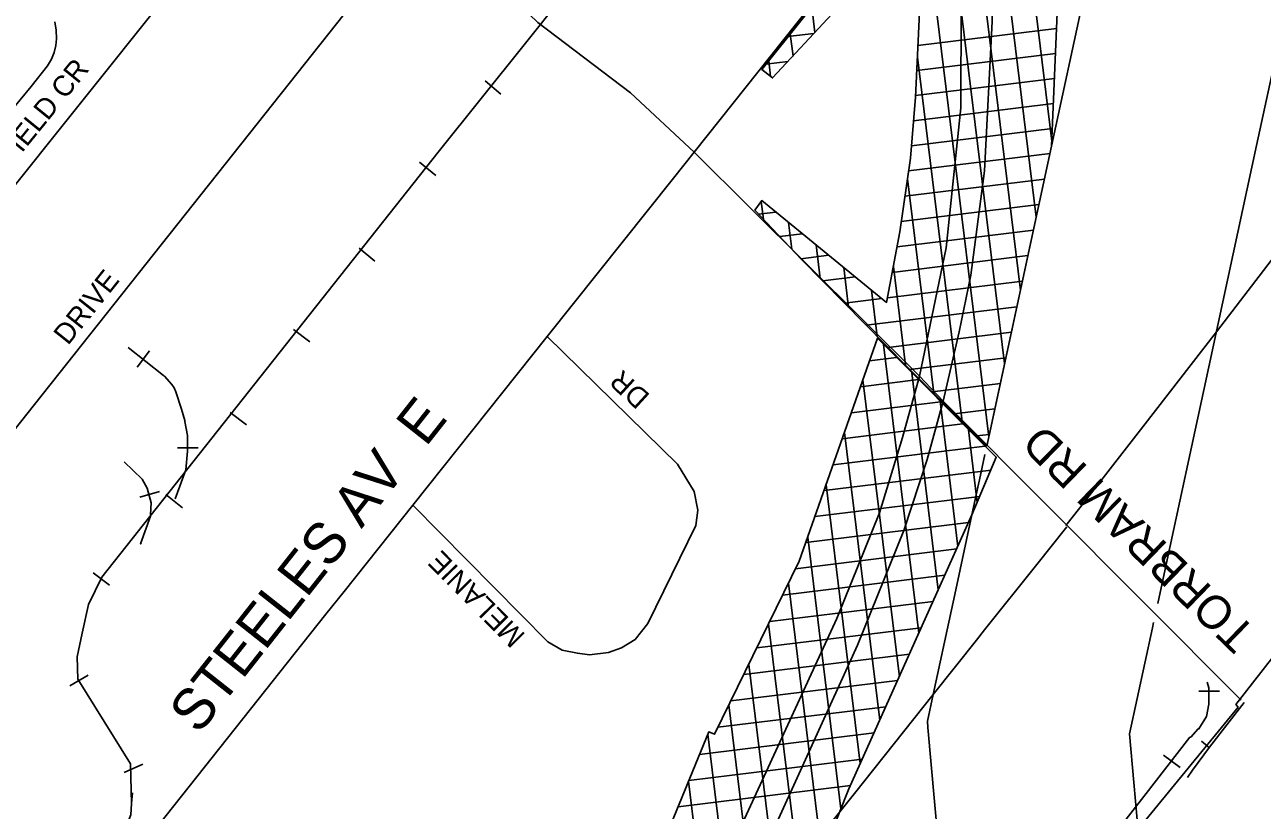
# Model space of a CAD drawing. Extents: x 586326 to 623965, y 4819854 to 4857850.
# Drawn here: x 605546 to 607052, y 4840198 to 4841154 of the extents above; entities that cross this region are included whole.
import ezdxf

# ---------------------------------------------------------------- set-up
doc = ezdxf.new("R2010")
doc.units = 0
for name, color, linetype in [('407 Parkway Belt', 7, 'Continuous'), ('Hydro ROW', 7, 'Continuous'), ('Lots_Concessions', 7, 'Continuous'), ('Major Rds and Hwys', 7, 'Continuous'), ('Major Rds Lbls', 7, 'Continuous'), ('Minor Rd Lbls', 7, 'Continuous'), ('Minor Rds', 7, 'Continuous'), ('Municipal Bdry', 7, 'Continuous'), ('Proposed Secondary Rds', 7, 'Continuous'), ('Railways_lbls', 7, 'Continuous'), ('Secondary Rds Lbls', 7, 'Continuous')]:
    doc.layers.add(name, color=color, linetype=linetype)

msp = doc.modelspace()

# ---------------------------------------------------------------- linework, layer by layer
at = {"layer": '407 Parkway Belt'}
for p, q in [((606795.5, 4841011.9), (606739.2, 4841469.9)), ((606776.5, 4840919.8), (606713, 4841437.1)), ((606757.3, 4840830.7), (606686.8, 4841404.4)), ((606738, 4840741.6), (606660.6, 4841371.7)), ((606718.7, 4840652.5), (606634.4, 4841339)), ((606507.2, 4841144.3), (606503.4, 4841175.3)), ((606506, 4841143.1), (606474.4, 4841139.2)), ((606480.5, 4841115.6), (606477.2, 4841142.6)), ((606801.1, 4841149.1), (606632.4, 4841128.4)), ((606474.3, 4841109), (606447.6, 4841105.7)), ((606453.3, 4841090.8), (606451, 4841109.9)), ((606799.9, 4841118.7), (606631, 4841098)), ((606686.2, 4840671), (606631.8, 4841114.2)), ((606798.6, 4841088.3), (606629.6, 4841067.6)), ((606797.4, 4841058), (606627.1, 4841037)), ((606796.1, 4841027.6), (606624.5, 4841006.5)), ((606793.3, 4840997), (606621.1, 4840975.9)), ((606786.5, 4840965.9), (606616.7, 4840945.1)), ((606651.7, 4840705.4), (606619.7, 4840966.3)), ((606444.4, 4840917.3), (606441.7, 4840938.7)), ((606779.8, 4840934.9), (606612.3, 4840914.3)), ((606459.6, 4840925.8), (606438.7, 4840923.2)), ((606479.1, 4840880.7), (606475.1, 4840913.1)), ((606491.8, 4840899.5), (606464.4, 4840896.2)), ((606773.1, 4840903.8), (606607.1, 4840883.5)), ((606513.7, 4840845), (606508.7, 4840885.8)), ((606524, 4840873.3), (606490.1, 4840869.1)), ((606766.4, 4840872.8), (606601.2, 4840852.5)), ((606548.2, 4840809.9), (606542.3, 4840858.4)), ((606617.3, 4840739.8), (606602.6, 4840859.8)), ((606556.2, 4840847), (606516.6, 4840842.1)), ((606759.6, 4840841.7), (606595.3, 4840821.6)), ((606582.8, 4840774.8), (606575.9, 4840831)), ((606588.5, 4840820.7), (606543.1, 4840815.2)), ((606752.9, 4840810.7), (606569.6, 4840788.2)), ((606746.2, 4840779.6), (606596.2, 4840761.2)), ((606633.6, 4840413.5), (606590.5, 4840764.9)), ((606606.3, 4840748.9), (606573.7, 4840744.9)), ((606739.5, 4840748.6), (606622.8, 4840734.3)), ((606633.1, 4840722), (606562.6, 4840713.3)), ((606609.9, 4840360.7), (606565.5, 4840721.6)), ((606657.3, 4840466.4), (606625, 4840730.1)), ((606732.8, 4840717.5), (606649.7, 4840707.3)), ((606659.9, 4840695), (606551.5, 4840681.7)), ((606681.1, 4840519.2), (606659.4, 4840695.9)), ((606664.3, 4840695.6), (606664.3, 4840695.6)), ((606726, 4840686.5), (606676.7, 4840680.4)), ((606686.6, 4840668.1), (606540.4, 4840650.1)), ((606586.1, 4840307.8), (606543.2, 4840657.9)), ((606704.8, 4840572.6), (606693.9, 4840660.8)), ((606719.3, 4840655.4), (606703.7, 4840653.5)), ((606714.1, 4840641.2), (606529.3, 4840618.5)), ((606721.6, 4840611.9), (606518.3, 4840587)), ((606562.4, 4840255), (606520.8, 4840594.1)), ((606707.9, 4840580), (606507.2, 4840555.4)), ((606694.1, 4840548.1), (606496.1, 4840523.8)), ((606538.9, 4840200.1), (606498.4, 4840530.3)), ((606679.7, 4840516.1), (606483.7, 4840492)), ((606665.3, 4840484.1), (606467.9, 4840459.9)), ((606515.8, 4840142.3), (606475, 4840474.4)), ((606650.9, 4840452.1), (606452.2, 4840427.7)), ((606636.6, 4840420.1), (606436.4, 4840395.6)), ((606492.2, 4840087.8), (606450.8, 4840425)), ((606622.2, 4840388.1), (606420.7, 4840363.4)), ((606468.6, 4840034), (606426.7, 4840375.7)), ((606607.8, 4840356.2), (606404.9, 4840331.2)), ((606444.7, 4839983.1), (606402.5, 4840326.4)), ((606593.5, 4840324.2), (606389.1, 4840299.1)), ((606579.1, 4840292.2), (606366.6, 4840266.1)), ((606420.5, 4839933.7), (606376.7, 4840290.6)), ((606564.7, 4840260.2), (606353.6, 4840234.3)), ((606550.4, 4840228.2), (606340.6, 4840202.4)), ((606396.3, 4839884.7), (606353.4, 4840233.7))]:
    msp.add_line(p, q, dxfattribs=at)
msp.add_lwpolyline([(606716.2, 4840641.1), (606795.2, 4841006.1), (606801.9, 4841168.1), (606801.7, 4841209.5), (606801.5, 4841244.3), (606799.9, 4841503.9), (606781.1, 4841522.1), (606442.5, 4841099.3), (606455.7, 4841088.9), (606634.6, 4841281.4), (606635.6, 4841199.3), (606634.3, 4841168.6), (606629.5, 4841065.4), (606623.3, 4840991.3), (606610.5, 4840901.8), (606594.3, 4840816), (606594.3, 4840816), (606442.5, 4840939.7), (606434.2, 4840928), (606490.9, 4840868.2), (606619.2, 4840737.8)], close=True, dxfattribs=at)
msp.add_lwpolyline([(606299.5, 4840101.8), (606377.9, 4840293.6), (606385, 4840290.7), (606488.1, 4840501), (606583.2, 4840772.4), (606727.9, 4840627.8), (606698.3, 4840557.5), (606655.7, 4840462.7), (606548.5, 4840224.1), (606511.4, 4840131.3)], dxfattribs=at)
at = {"layer": 'Hydro ROW'}
for p, q in [((607089.2, 4841212.4), (607044.7, 4841006.7)), ((606835.3, 4841191.3), (606795.2, 4841006.1)), ((606795.2, 4841006.1), (606719.2, 4840654.1)), ((607044.7, 4841006.7), (606980.9, 4840711.1)), ((606980.9, 4840711.1), (606935.8, 4840502.8)), ((606707.5, 4840600), (606714.1, 4840630.8)), ((606706.3, 4840594.7), (606707.5, 4840600)), ((606698.3, 4840557.5), (606706.3, 4840594.7)), ((606677.3, 4840460.7), (606698.3, 4840557.5)), ((606935.8, 4840502.8), (606924.4, 4840449.7)), ((606673.3, 4840441.8), (606677.3, 4840460.7)), ((606651, 4840338.9), (606673.3, 4840441.8)), ((606918, 4840420.3), (606890.1, 4840291.1)), ((606919.3, 4840426.4), (606918, 4840420.3)), ((606644, 4840306.4), (606651, 4840338.9)), ((606644, 4840306.4), (606644.7, 4840298.7)), ((606644.7, 4840298.7), (606682.1, 4839877.6)), ((606890.1, 4840291.1), (606895.3, 4840232.1)), ((606895.3, 4840232.1), (606902.7, 4840149.6))]:
    msp.add_line(p, q, dxfattribs=at)
at = {"layer": 'Lots_Concessions'}
for p, q in [((605432.1, 4840831.5), (605834.6, 4841335.1)), ((606995.8, 4840780), (607076.9, 4840886)), ((606906.2, 4840664.6), (606995.8, 4840780)), ((606829.6, 4840566.2), (606906.2, 4840664.6)), ((606812.6, 4840544.4), (606829.6, 4840566.2)), ((606777.1, 4840497.1), (606813.6, 4840542.9)), ((606713.6, 4840417.5), (606777.1, 4840497.1)), ((606703.9, 4840405.3), (606713.6, 4840417.5)), ((606651, 4840338.9), (606703.9, 4840405.3)), ((606555.3, 4840218.7), (606651, 4840338.9)), ((606495.6, 4840143.9), (606555.3, 4840218.7))]:
    msp.add_line(p, q, dxfattribs=at)
at = {"layer": 'Major Rds and Hwys'}
for points in [[(606663.2, 4840695.9), (606682.8, 4840780.2), (606696.9, 4840849.1), (606713.7, 4840975.8), (606723, 4841157.8), (606727.3, 4841460.1)], [(606360.3, 4840998.8), (606687.6, 4841410.3)], [(606687.6, 4841410.3), (606685, 4841177.8), (606684.6, 4841052.7), (606666.9, 4840882.2), (606634.4, 4840726.4)], [(606360.3, 4840998.8), (606282.8, 4841070.8), (606169.8, 4841156.6), (606031.5, 4841289.7)], [(606181.2, 4840774.4), (606335.1, 4840967.1), (606360.3, 4840998.8)], [(606634.4, 4840726.4), (606360.3, 4840998.8)], [(606017.7, 4840569.3), (606181.2, 4840774.4)], [(606634.4, 4840726.4), (606613.9, 4840651.7), (606585.6, 4840559.8), (606534, 4840431.3), (606352.3, 4840037.3)], [(606663.2, 4840695.9), (606648.3, 4840711.7), (606634.4, 4840726.4)], [(606391.6, 4840030.8), (606559.1, 4840399.1), (606615.2, 4840538.6), (606643.9, 4840624.8), (606663.2, 4840695.9)], [(607025.7, 4840332.2), (606670.5, 4840688.6), (606663.2, 4840695.9)], [(605506, 4839925.4), (605912.2, 4840436.6), (605934.2, 4840464.3), (606017.7, 4840569.3)]]:
    msp.add_lwpolyline(points, dxfattribs=at)
at = {"layer": 'Minor Rds'}
for points in [[(605526.7, 4841046), (605553.6, 4841078.6), (605573.5, 4841103.6), (605578, 4841112), (605581.4, 4841120), (605583.5, 4841128.5), (605584.1, 4841136.4), (605583.9, 4841147), (605582.1, 4841157.2)], [(606017.7, 4840569.3), (606182.1, 4840403.1), (606199.6, 4840392.9), (606218.1, 4840389.2), (606232.9, 4840387.4), (606256, 4840390.1), (606271.7, 4840395.7), (606288.3, 4840405.8), (606304, 4840425.2), (606362.2, 4840544.4), (606364.7, 4840563.4), (606360.3, 4840585.9), (606340, 4840619.2), (606181.2, 4840774.4)]]:
    msp.add_lwpolyline(points, dxfattribs=at)
at = {"layer": 'Municipal Bdry'}
for p, q in [((607019.2, 4840326.8), (607110.6, 4840443.9)), ((607019.2, 4840326.8), (607022.3, 4840323.6)), ((606900.4, 4840175.3), (607022.3, 4840323.6))]:
    msp.add_line(p, q, dxfattribs=at)
at = {"layer": 'Proposed Secondary Rds'}
msp.add_lwpolyline([(605168.9, 4840208.3), (605218.6, 4840264.7), (605557.3, 4840691.8), (606021.4, 4841276.9), (606031.5, 4841289.7)], dxfattribs=at)
at = {"layer": 'Railways_lbls'}
for p, q in [((606280, 4841287.7), (606153.4, 4841129.3)), ((606153.4, 4841129.3), (606048.8, 4840998.6)), ((606125, 4841069.4), (606106, 4841085.4)), ((605639.6, 4840481.7), (606048.8, 4840998.6)), ((606045.9, 4840970.4), (606025.9, 4840986.4)), ((605971.5, 4840866.1), (605952.5, 4840882.1)), ((605892.5, 4840768.1), (605872.5, 4840783.1)), ((605697.5, 4840757.1), (605682.5, 4840737.1)), ((605815.5, 4840667.1), (605795.5, 4840682.1)), ((605756.5, 4840639.1), (605731.5, 4840639.1)), ((605709.5, 4840586.1), (605685.5, 4840579.1)), ((605737.5, 4840566.1), (605717.5, 4840582.1)), ((605648.7, 4840472), (605628.7, 4840487)), ((605622.6, 4840362.7), (605600.6, 4840349.7)), ((605674.4, 4840254.6), (605610.2, 4840357.7)), ((606999.5, 4840343.1), (606974.5, 4840343.1)), ((606987.5, 4840274.1), (606977.5, 4840282.1)), ((605689.5, 4840254.1), (605666.5, 4840244.1)), ((605675.7, 4840206.6), (605674.4, 4840254.6)), ((606951.5, 4840250.1), (606931.5, 4840265.1))]:
    msp.add_line(p, q, dxfattribs=at)
for points in [[(605728.5, 4840577.1), (605741.5, 4840612.1), (605743.5, 4840635.1), (605743.5, 4840653.1), (605743.5, 4840654.1), (605740.5, 4840671.1), (605740.5, 4840672.1), (605736.5, 4840686.1), (605729.5, 4840707.1), (605727.5, 4840712.1), (605724.5, 4840716.1), (605715.5, 4840726.1), (605714.5, 4840727.1), (605671.5, 4840761.1)], [(605687.5, 4840523.1), (605686.5, 4840522.1), (605698.5, 4840556.1), (605698.5, 4840558.1), (605699.5, 4840572.1), (605694.5, 4840590.1), (605688.5, 4840601.1), (605666.5, 4840622.1)], [(605610.2, 4840357.7), (605609.6, 4840384.7), (605615.5, 4840413.8), (605623.4, 4840448.6), (605639.6, 4840481.7)], [(606963.5, 4840287.1), (606964.5, 4840287.1), (606973.5, 4840297.1), (606974.5, 4840297.1), (606983.5, 4840312.1), (606986.5, 4840327.1), (606986.5, 4840328.1), (606986.5, 4840340.1), (606986.5, 4840347.1), (606984.5, 4840354.1)], [(606966.5, 4840247.1), (606987.5, 4840275.1), (607029.5, 4840329.1)], [(606907.5, 4840215.1), (606963.5, 4840287.1)], [(606960.5, 4840238.1), (606966.5, 4840247.1)], [(605521.7, 4839987.6), (605667.7, 4840175.6), (605668.7, 4840177.6), (605674.7, 4840192.6), (605675.7, 4840206.6), (605676.7, 4840219.6)], [(606397.5, 4839834.1), (606398.5, 4839835.1), (606430.5, 4839857.1), (606445.5, 4839868.1), (606466.5, 4839882.1), (606467.5, 4839882.1), (606483.5, 4839891.1), (606505.5, 4839898.1), (606557.5, 4839921.1), (606558.5, 4839922.1), (606625.5, 4839956.1), (606626.5, 4839957.1), (606679.5, 4839988.1), (606734.5, 4840029.1), (606778.5, 4840066.1), (606817.5, 4840105.1), (606866.5, 4840163.1), (606878.5, 4840178.1), (606907.5, 4840215.1)]]:
    msp.add_lwpolyline(points, dxfattribs=at)

# ---------------------------------------------------------------- texts
at = {"layer": 'Major Rds Lbls'}
for s, height, rotation, p in [('STEELES AV  E', 49.998, 51.7099, (605757.3, 4840289.2)), ('TORBRAM RD', 40.5, 135.8361, (607045.9, 4840416.1))]:
    msp.add_text(s, height=height, rotation=rotation, dxfattribs=at).set_placement(p)
at = {"layer": 'Minor Rd Lbls'}
for s, height, rotation, p in [('DEERFIELD CR', 25.002, 50.9226, (605470.6, 4840909)), ('DR', 25, 137.5455, (606307.7, 4840702.9)), ('MELANIE', 25, 134.7746, (606155.9, 4840411.5))]:
    msp.add_text(s, height=height, rotation=rotation, dxfattribs=at).set_placement(p)
at = {"layer": 'Secondary Rds Lbls'}
msp.add_text('EAST           DRIVE', height=24.996, rotation=51.4128, dxfattribs=at).set_placement((605480.1, 4840614.7))

doc.saveas('drawing.dxf')
